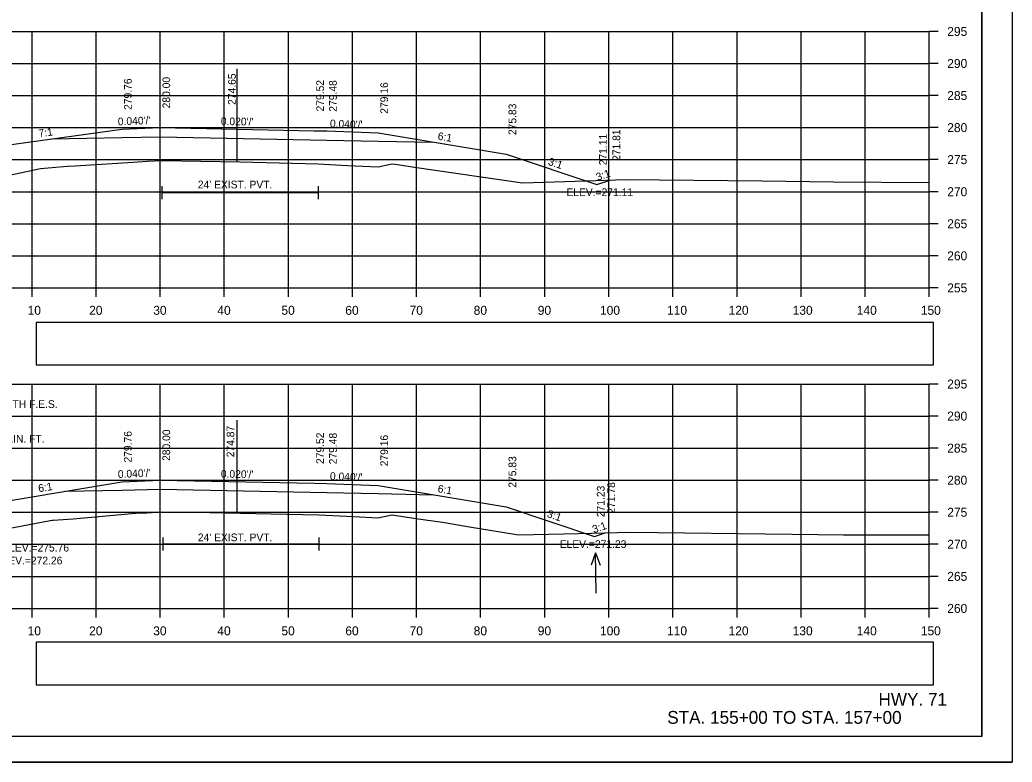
# Model space of a CAD drawing. Extents: x 285 to 4233, y -659 to 3710.
# Drawn here: x 1231.8 to 1386.6, y 172.2 to 288 of the extents above; entities that cross this region are included whole.
import ezdxf

# ---------------------------------------------------------------- set-up
doc = ezdxf.new("R2010")
doc.units = 0
for name, color, linetype in [('R_Alt Surface', 7, 'Continuous'), ('R_Axis', 7, 'Continuous'), ('R_Axis Annot', 7, 'Continuous'), ('R_Border', 7, 'Continuous'), ('R_Draft', 7, 'Continuous'), ('R_Exist Surface', 7, 'Continuous'), ('R_Fin Surface', 7, 'Continuous'), ('R_Grid', 7, 'Continuous'), ('R_No Plot', 7, 'Continuous'), ('R_Water', 7, 'Continuous'), ('R_Water Annot', 7, 'Continuous'), ('R_Xsect Elev', 7, 'Continuous'), ('R_Xsect Slope', 7, 'Continuous')]:
    doc.layers.add(name, color=color, linetype=linetype)

msp = doc.modelspace()

# ---------------------------------------------------------------- linework, layer by layer
at = {"layer": 'R_Alt Surface'}
for points in [[(1236.77, 269.46), (1247.68, 269.67), (1253.68, 269.79), (1253.68, 269.79), (1279.68, 269.27), (1287.68, 269.11), (1296.24, 268.94)], [(1253.94, 262.07), (1253.94, 260.07)], [(1278.32, 262.07), (1278.32, 260.07)], [(1253.94, 261.07), (1278.32, 261.07)], [(1238.84, 214.5), (1247.68, 214.67), (1253.68, 214.79), (1253.68, 214.79), (1279.68, 214.27), (1287.68, 214.11), (1296.25, 213.94)], [(1254.08, 207.26), (1254.08, 205.26)], [(1254.08, 206.26), (1278.43, 206.26)], [(1278.43, 207.26), (1278.43, 205.26)]]:
    msp.add_lwpolyline(points, dxfattribs=at)
at = {"layer": 'R_Axis'}
for p, q in [((1373.68, 246.21), (1373.68, 286.21)), ((1375.08, 286.21), (1373.68, 286.21)), ((1375.08, 281.21), (1373.68, 281.21)), ((1375.08, 276.21), (1373.68, 276.21)), ((1375.08, 271.21), (1373.68, 271.21)), ((1375.08, 266.21), (1373.68, 266.21)), ((1375.08, 261.21), (1373.68, 261.21)), ((1375.08, 256.21), (1373.68, 256.21)), ((1375.08, 251.21), (1373.68, 251.21)), ((1073.68, 246.21), (1373.68, 246.21)), ((1233.68, 244.81), (1233.68, 246.21)), ((1243.68, 244.81), (1243.68, 246.21)), ((1253.68, 244.81), (1253.68, 246.21)), ((1263.68, 244.81), (1263.68, 246.21)), ((1273.68, 244.81), (1273.68, 246.21)), ((1283.68, 244.81), (1283.68, 246.21)), ((1293.68, 244.81), (1293.68, 246.21)), ((1303.68, 244.81), (1303.68, 246.21)), ((1313.68, 244.81), (1313.68, 246.21)), ((1323.68, 244.81), (1323.68, 246.21)), ((1333.68, 244.81), (1333.68, 246.21)), ((1343.68, 244.81), (1343.68, 246.21)), ((1353.68, 244.81), (1353.68, 246.21)), ((1363.68, 244.81), (1363.68, 246.21)), ((1373.68, 244.81), (1373.68, 246.21)), ((1375.08, 246.21), (1373.68, 246.21)), ((1373.68, 196.21), (1373.68, 231.21)), ((1375.08, 231.21), (1373.68, 231.21)), ((1375.08, 226.21), (1373.68, 226.21)), ((1375.08, 221.21), (1373.68, 221.21)), ((1375.08, 216.21), (1373.68, 216.21)), ((1375.08, 211.21), (1373.68, 211.21)), ((1375.08, 206.21), (1373.68, 206.21)), ((1375.08, 201.21), (1373.68, 201.21)), ((1073.68, 196.21), (1373.68, 196.21)), ((1233.68, 194.81), (1233.68, 196.21)), ((1243.68, 194.81), (1243.68, 196.21)), ((1253.68, 194.81), (1253.68, 196.21)), ((1263.68, 194.81), (1263.68, 196.21)), ((1273.68, 194.81), (1273.68, 196.21)), ((1283.68, 194.81), (1283.68, 196.21)), ((1293.68, 194.81), (1293.68, 196.21)), ((1303.68, 194.81), (1303.68, 196.21)), ((1313.68, 194.81), (1313.68, 196.21)), ((1323.68, 194.81), (1323.68, 196.21)), ((1333.68, 194.81), (1333.68, 196.21)), ((1343.68, 194.81), (1343.68, 196.21)), ((1353.68, 194.81), (1353.68, 196.21)), ((1363.68, 194.81), (1363.68, 196.21)), ((1373.68, 194.81), (1373.68, 196.21)), ((1375.08, 196.21), (1373.68, 196.21))]:
    msp.add_line(p, q, dxfattribs=at)
at = {"layer": 'R_Axis Annot'}
for points in [[(1234.32, 234.18), (1374.32, 234.18), (1374.32, 240.83), (1234.32, 240.83)], [(1234.32, 184.3), (1374.32, 184.3), (1374.32, 190.95), (1234.32, 190.95)]]:
    msp.add_lwpolyline(points, close=True, dxfattribs=at)
at = {"layer": 'R_Border'}
for q in [(1381.86, 381.67), (1065.68, 176.21)]:
    msp.add_line((1381.86, 176.21), q, dxfattribs=at)
at = {"layer": 'R_Exist Surface'}
for points in [[(1228.9, 263.51), (1234.98, 264.83), (1238.58, 265.13), (1239.23, 265.18), (1240.42, 265.26), (1249.44, 265.84), (1251.68, 265.96), (1253.94, 266.07), (1260.02, 265.96), (1266.09, 265.85), (1272.26, 265.71), (1278.32, 265.57), (1282.91, 265.32), (1287.71, 265.07), (1289.63, 265.48), (1290.01, 265.55), (1293.37, 265.05), (1310.22, 262.58), (1320.09, 262.88), (1326.3, 263.11), (1347.54, 262.89), (1358.75, 262.75), (1373.68, 262.65)], [(1221.99, 207.18), (1236.53, 209.94), (1236.84, 210), (1236.96, 210), (1240.09, 210.17), (1242.37, 210.39), (1249.84, 211.05), (1251.61, 211.14), (1254.08, 211.26), (1261.43, 211.15), (1266.22, 211.07), (1270.98, 210.97), (1278.43, 210.8), (1283.86, 210.53), (1287.65, 210.34), (1289.35, 210.71), (1289.86, 210.79), (1293.59, 210.25), (1297.7, 209.65), (1301.62, 208.97), (1309.6, 207.68), (1318.96, 207.9), (1327.04, 208.08), (1352.29, 207.79), (1360.28, 207.69), (1369.56, 207.69), (1373.68, 207.67)]]:
    msp.add_lwpolyline(points, dxfattribs=at)
at = {"layer": 'R_Fin Surface'}
for points in [[(1212.19, 263.81), (1223.68, 267.64), (1247.68, 270.97), (1253.68, 271.21), (1277.68, 270.73), (1279.68, 270.69), (1287.68, 270.37), (1307.68, 267.04), (1321.81, 262.33), (1323.9, 263.02)], [(1213.43, 208.56), (1223.68, 211.97), (1247.68, 215.97), (1253.68, 216.21), (1277.68, 215.73), (1279.68, 215.69), (1287.68, 215.37), (1307.68, 212.04), (1321.46, 207.44), (1323.1, 207.99)]]:
    msp.add_lwpolyline(points, dxfattribs=at)
at = {"layer": 'R_Grid'}
for p, q in [((1073.68, 286.21), (1373.68, 286.21)), ((1233.68, 246.21), (1233.68, 286.21)), ((1243.68, 246.21), (1243.68, 286.21)), ((1253.68, 246.21), (1253.68, 286.21)), ((1263.68, 246.21), (1263.68, 286.21)), ((1273.68, 246.21), (1273.68, 286.21)), ((1283.68, 246.21), (1283.68, 286.21)), ((1293.68, 246.21), (1293.68, 286.21)), ((1303.68, 246.21), (1303.68, 286.21)), ((1313.68, 246.21), (1313.68, 286.21)), ((1323.68, 246.21), (1323.68, 286.21)), ((1333.68, 246.21), (1333.68, 286.21)), ((1343.68, 246.21), (1343.68, 286.21)), ((1353.68, 246.21), (1353.68, 286.21)), ((1363.68, 246.21), (1363.68, 286.21)), ((1373.68, 246.21), (1373.68, 286.21)), ((1073.68, 281.21), (1373.68, 281.21)), ((1073.68, 276.21), (1373.68, 276.21)), ((1073.68, 271.21), (1373.68, 271.21)), ((1073.68, 266.21), (1373.68, 266.21)), ((1073.68, 261.21), (1373.68, 261.21)), ((1073.68, 256.21), (1373.68, 256.21)), ((1073.68, 251.21), (1373.68, 251.21)), ((1073.68, 246.21), (1373.68, 246.21)), ((1073.68, 231.21), (1373.68, 231.21)), ((1233.68, 196.21), (1233.68, 231.21)), ((1243.68, 196.21), (1243.68, 231.21)), ((1253.68, 196.21), (1253.68, 231.21)), ((1263.68, 196.21), (1263.68, 231.21)), ((1273.68, 196.21), (1273.68, 231.21)), ((1283.68, 196.21), (1283.68, 231.21)), ((1293.68, 196.21), (1293.68, 231.21)), ((1303.68, 196.21), (1303.68, 231.21)), ((1313.68, 196.21), (1313.68, 231.21)), ((1323.68, 196.21), (1323.68, 231.21)), ((1333.68, 196.21), (1333.68, 231.21)), ((1343.68, 196.21), (1343.68, 231.21)), ((1353.68, 196.21), (1353.68, 231.21)), ((1363.68, 196.21), (1363.68, 231.21)), ((1373.68, 196.21), (1373.68, 231.21)), ((1073.68, 226.21), (1373.68, 226.21)), ((1073.68, 221.21), (1373.68, 221.21)), ((1073.68, 216.21), (1373.68, 216.21)), ((1073.68, 211.21), (1373.68, 211.21)), ((1073.68, 206.21), (1373.68, 206.21)), ((1073.68, 201.21), (1373.68, 201.21)), ((1073.68, 196.21), (1373.68, 196.21))]:
    msp.add_line(p, q, dxfattribs=at)
at = {"layer": 'R_No Plot'}
msp.add_line((1053.28, 172.23), (1386.61, 172.23), dxfattribs=at)
for points in [[(1053.27, 385.57), (1386.61, 385.57), (1386.61, 172.23), (1053.27, 172.23)], [(1299.6, 381.67), (1319.22, 381.67), (1319.22, 371.79), (1335.33, 371.79), (1358.53, 371.79), (1358.65, 343.63), (1381.86, 343.63), (1381.86, 176.21), (1065.68, 176.21), (1065.68, 381.67)]]:
    msp.add_lwpolyline(points, close=True, dxfattribs=at)
at = {"layer": 'R_Water Annot'}
for p, q in [((1321.61, 204.87), (1320.94, 202.94)), ((1321.7, 198.59), (1321.61, 204.87)), ((1321.61, 204.87), (1322.34, 202.96))]:
    msp.add_line(p, q, dxfattribs=at)
at = {"layer": 'R_Xsect Elev'}
for p, q in [((1265.68, 265.86), (1265.68, 280.37)), ((1265.68, 211.08), (1265.68, 225.59))]:
    msp.add_line(p, q, dxfattribs=at)

# ---------------------------------------------------------------- texts
at = {"layer": 'R_Axis Annot'}
for s, p in [('295', (1376.48, 285.51)), ('290', (1376.48, 280.51)), ('285', (1376.48, 275.51)), ('280', (1376.48, 270.51)), ('275', (1376.48, 265.51)), ('270', (1376.48, 260.51)), ('265', (1376.48, 255.51)), ('260', (1376.48, 250.51)), ('255', (1376.48, 245.51)), ('10', (1232.99, 242.01)), ('20', (1242.59, 242.01)), ('30', (1252.59, 242.01)), ('40', (1262.59, 242.01)), ('50', (1272.59, 242.01)), ('60', (1282.56, 242.01)), ('70', (1292.59, 242.01)), ('80', (1302.59, 242.01)), ('90', (1312.59, 242.01)), ('100', (1322.3, 242.01)), ('110', (1332.76, 242.01)), ('120', (1342.36, 242.01)), ('130', (1352.36, 242.01)), ('140', (1362.36, 242.01)), ('150', (1372.36, 242.01)), ('295', (1376.48, 230.51)), ('290', (1376.48, 225.51)), ('285', (1376.48, 220.51)), ('280', (1376.48, 215.51)), ('275', (1376.48, 210.51)), ('270', (1376.48, 205.51)), ('265', (1376.48, 200.51)), ('260', (1376.48, 195.51)), ('10', (1232.99, 192.01)), ('20', (1242.59, 192.01)), ('30', (1252.59, 192.01)), ('40', (1262.59, 192.01)), ('50', (1272.59, 192.01)), ('60', (1282.56, 192.01)), ('70', (1292.59, 192.01)), ('80', (1302.59, 192.01)), ('90', (1312.59, 192.01)), ('100', (1322.3, 192.01)), ('110', (1332.76, 192.01)), ('120', (1342.36, 192.01)), ('130', (1352.36, 192.01)), ('140', (1362.36, 192.01)), ('150', (1372.36, 192.01))]:
    msp.add_text(s, height=1.4, dxfattribs=at).set_placement(p)
at = {"layer": 'R_Draft'}
for s, p in [('HWY. 71', (1365.75, 181.02)), ('STA. 155+00 TO STA. 157+00', (1332.79, 178.21))]:
    msp.add_text(s, height=2, dxfattribs=at).set_placement(p)
at = {"layer": 'R_Water'}
for p in [(1259.55, 261.73), (1259.55, 206.69)]:
    msp.add_text("24' EXIST. PVT.", height=1.2, dxfattribs=at).set_placement(p)
at = {"layer": 'R_Water Annot'}
for s, p in [('AND 18" X 92\' PIPE OUTLET WITH F.E.S.', (1207.11, 227.48)), ('18" R.C. PIPE (CLASS III) = 92 LIN. FT.', (1207.11, 222.08)), ('TOP ELEV.=275.76', (1225.31, 205.08)), ('F.L. ELEV.=272.26', (1224.81, 203.08))]:
    msp.add_text(s, height=1.2, dxfattribs=at).set_placement(p)
at = {"layer": 'R_Xsect Elev'}
for s, p in [('279.76', (1249.23, 273.97)), ('280.00', (1255.23, 274.21)), ('274.65', (1265.47, 274.75)), ('279.52', (1279.23, 273.73)), ('279.48', (1281.23, 273.69)), ('279.16', (1289.23, 273.37)), ('275.83', (1309.23, 270.04)), ('271.11', (1323.36, 265.33)), ('271.81', (1325.45, 266.02)), ('274.87', (1265.24, 219.78)), ('279.76', (1249.23, 218.97)), ('280.00', (1255.23, 219.21)), ('279.52', (1279.23, 218.73)), ('279.48', (1281.23, 218.69)), ('279.16', (1289.23, 218.37)), ('275.83', (1309.23, 215.04)), ('271.23', (1323.01, 210.44)), ('271.78', (1324.65, 210.99))]:
    msp.add_text(s, height=1.2, rotation=90, dxfattribs=at).set_placement(p)
for s, p in [('ELEV.=271.11', (1317.06, 260.53)), ('ELEV.=271.23', (1316.02, 205.64))]:
    msp.add_text(s, height=1.2, dxfattribs=at).set_placement(p)
at = {"layer": 'R_Xsect Slope'}
for s, rotation, p in [("0.040'/'", 2.2906, (1247.09, 271.55)), ("0.020'/'", 358.8542, (1263.13, 271.62)), ('7:1', 7.9066, (1234.78, 269.69)), ("0.040'/'", 357.7093, (1280.14, 271.27)), ('6:1', 350.5386, (1296.91, 269.34)), ('3:1', 341.5633, (1314.11, 265.42)), ('3:1', 18.4341, (1321.91, 262.88)), ("0.040'/'", 2.2906, (1247.09, 216.55)), ("0.020'/'", 358.8542, (1263.13, 216.62)), ("0.040'/'", 357.7094, (1280.14, 216.27)), ('6:1', 9.4625, (1234.75, 214.32)), ('6:1', 350.5386, (1296.91, 214.34)), ('3:1', 341.5624, (1313.94, 210.48)), ('3:1', 18.456, (1321.33, 207.93))]:
    msp.add_text(s, height=1.2, rotation=rotation, dxfattribs=at).set_placement(p)

doc.saveas('drawing.dxf')
